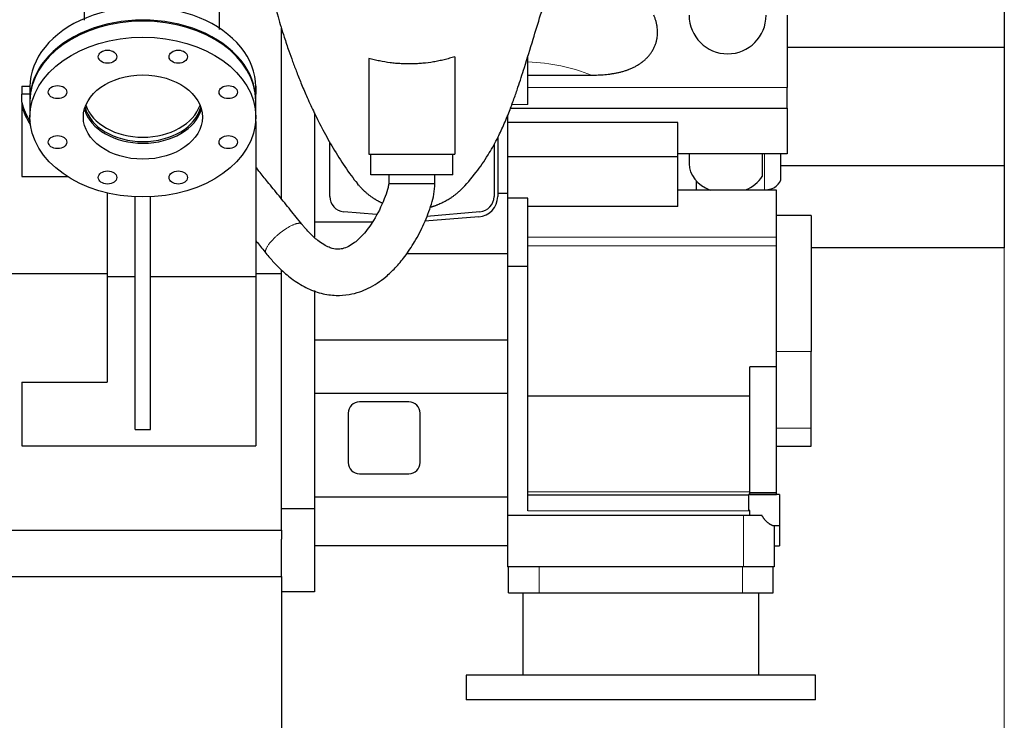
# Model space of a CAD drawing. Header units: inches. Extents: x 0 to 20790, y -12 to 14700.
# Tile 430 of 436: x 18812 to 19771, y 9289 to 9972. Entities that reach past the tile are written whole.
import ezdxf

# ---------------------------------------------------------------- set-up
doc = ezdxf.new("R2010")
doc.units = ezdxf.units.IN
doc.layers.add('1', color=7, linetype='Continuous', true_color=0xffffff)
doc.layers.add('254', color=7, linetype='Continuous', true_color=0xffffff)
doc.styles.add('latin_extended', font='simplex.shx')
doc.dimstyles.get("Standard").update_dxf_attribs({"dimtxt": 0.18, "dimasz": 0.18, "dimexe": 0.18, "dimexo": 0.0625, "dimgap": 0.09, "dimtad": 0, "dimtih": 1, "dimtoh": 1, "dimdec": 4, "dimzin": 0, "dimdsep": 46, "dimtxsty": 'Standard', "dimcen": 0.09, "dimadec": 0, "dimazin": 0, "dimtfac": 1, "dimtdec": 4, "dimtofl": 0, "dimtmove": 0, "dimatfit": 3, "dimfxl": 1, "dimtolj": 1, "dimtzin": 0, "dimarcsym": 0})

# ---------------------------------------------------------------- blocks, each defined once
blk = doc.blocks.new('_U1')
at = {"layer": '254', "color": 3, "linetype": 'Continuous', "lineweight": 13, "transparency": 16777216}
for p, q in [((19067.1, 9564.46), (19067.1, 8111.82)), ((14417.1, 9439.46), (14417.1, 8111.82)), ((14539.6, 8146.82), (18944.6, 8146.82))]:
    blk.add_line(p, q, dxfattribs=at)
at = {"layer": '254', "color": 3, "transparency": 16777216}
for points in [[(14539.6, 8167.23), (14539.6, 8126.4), (14417.1, 8146.82)], [(18944.6, 8126.4), (18944.6, 8167.23), (19067.1, 8146.82)]]:
    blk.add_solid(points, dxfattribs=at)
at = {"layer": 'Defpoints', "color": 0, "transparency": 16777216}
for p in [(19067.1, 9599.46), (14417.1, 9474.46), (19067.1, 8146.82)]:
    blk.add_point(p, dxfattribs=at)
at = {"layer": '254', "color": 2, "lineweight": 13, "transparency": 16777216, "insert": (16526.26, 8330.57), "char_height": 122.5, "attachment_point": 1, "style": 'latin_extended'}
blk.add_mtext('\\A1;4650', dxfattribs=at)
blk = doc.blocks.new('_U4')
at = {"layer": '254', "color": 3, "linetype": 'Continuous', "lineweight": 13, "transparency": 16777216}
for p, q in [((19771.1, 9909.62), (19771.1, 8111.82)), ((19067.1, 9689.46), (19067.1, 8111.82)), ((19189.6, 8146.82), (19648.6, 8146.82))]:
    blk.add_line(p, q, dxfattribs=at)
at = {"layer": '254', "color": 3, "transparency": 16777216}
for points in [[(19189.6, 8167.23), (19189.6, 8126.4), (19067.1, 8146.82)], [(19648.6, 8126.4), (19648.6, 8167.23), (19771.1, 8146.82)]]:
    blk.add_solid(points, dxfattribs=at)
at = {"layer": 'Defpoints', "color": 0, "transparency": 16777216}
for p in [(19771.1, 9944.62), (19067.1, 9724.46), (19771.1, 8146.82)]:
    blk.add_point(p, dxfattribs=at)
at = {"layer": '254', "color": 2, "lineweight": 13, "transparency": 16777216, "insert": (19258.68, 8330.57), "char_height": 122.5, "attachment_point": 1, "style": 'latin_extended'}
blk.add_mtext('\\A1;704', dxfattribs=at)

msp = doc.modelspace()

# ---------------------------------------------------------------- linework, layer by layer
at = {"layer": '1', "color": 2, "linetype": 'Continuous', "lineweight": 25}
for p, q in [((19771.097, 10023.463), (19771.097, 9944.625)), ((19559.597, 9975.833), (19559.597, 9905.37)), ((19067.097, 9797.014), (19067.097, 9963.228)), ((19235.892, 9935.497), (19235.892, 9840.463)), ((19307.097, 9888.875), (19307.097, 9935.511)), ((19771.097, 9944.625), (19559.598, 9944.625)), ((19771.097, 9944.625), (19771.097, 9829.13)), ((19152.097, 9933.851), (19152.097, 9840.463)), ((19307.097, 9917.583), (19368.924, 9917.583)), ((18814.097, 9906.884), (18822.104, 9906.884)), ((18814.097, 9906.884), (18814.097, 9899.107)), ((19042.091, 9906.884), (19042.197, 9906.884)), ((19042.197, 9906.884), (19042.197, 9899.107)), ((18814.097, 9891.174), (18814.097, 9899.107)), ((18822.098, 9899.107), (18814.097, 9899.107)), ((18822.097, 9906.064), (18822.097, 9893.336)), ((19042.097, 9893.336), (19042.097, 9906.064)), ((19042.197, 9899.107), (19042.097, 9899.107)), ((19042.197, 9872.365), (19042.197, 9899.107)), ((19559.597, 9885.316), (19559.597, 9905.37)), ((18814.097, 9891.174), (18814.097, 9888.336)), ((18814.097, 9888.336), (18814.097, 9818.747)), ((18822.097, 9892.276), (18822.097, 9876.719)), ((19042.097, 9876.719), (19042.097, 9892.276)), ((19099.097, 9880.71), (19099.097, 9759.736)), ((19287.097, 9877.688), (19287.097, 9802.463)), ((19290.142, 9885.316), (19559.597, 9885.316)), ((19559.597, 9885.316), (19559.597, 9840.943)), ((19042.197, 9872.365), (19042.197, 9869.528)), ((19042.197, 9869.528), (19042.197, 9721.573)), ((19453.097, 9871.51), (19287.097, 9871.51)), ((19453.097, 9838.148), (19453.097, 9871.51)), ((19114.097, 9799.463), (19114.097, 9852.371)), ((19274.097, 9850.177), (19274.097, 9799.463)), ((19277.653, 9856.693), (19277.653, 9799.463)), ((19152.097, 9840.463), (19235.892, 9840.463)), ((19154.097, 9820.463), (19154.097, 9840.463)), ((19234.097, 9820.463), (19234.097, 9840.463)), ((19559.597, 9840.943), (19453.097, 9840.943)), ((19464.097, 9840.944), (19464.097, 9831.363)), ((19535.369, 9840.943), (19535.369, 9818.877)), ((19553.597, 9818.134), (19553.597, 9840.944)), ((19453.097, 9838.148), (19287.097, 9838.148)), ((19453.097, 9789.729), (19453.097, 9838.148)), ((19234.097, 9820.463), (19154.097, 9820.463)), ((19771.097, 9829.13), (19553.601, 9829.13)), ((19771.097, 9829.13), (19771.097, 9749.463)), ((18814.097, 9818.747), (18858.758, 9818.747)), ((19471.097, 9814.65), (19471.097, 9805.708)), ((18897.197, 9802.955), (18897.197, 9721.573)), ((19287.097, 9802.463), (19277.653, 9802.463)), ((19287.097, 9802.463), (19287.097, 9743.463)), ((19549.097, 9805.708), (19453.098, 9805.708)), ((19518.899, 9805.877), (19537.597, 9805.877)), ((19549.097, 9759.788), (19549.097, 9805.708)), ((18924.597, 9572.463), (18924.597, 9799.118)), ((18939.597, 9572.463), (18939.597, 9799.118)), ((19307.097, 9797.675), (19287.097, 9797.675)), ((19307.097, 9731.701), (19307.097, 9797.675)), ((19159.543, 9781.742), (19127.79, 9784.52)), ((19260.405, 9784.52), (19208.538, 9779.982)), ((19453.097, 9789.729), (19307.097, 9789.729)), ((19155.497, 9774.463), (19099.097, 9774.463)), ((19259.169, 9779.521), (19206.862, 9775.544)), ((19583.097, 9780.894), (19549.097, 9780.894)), ((19583.097, 9780.894), (19583.097, 9648.441)), ((19549.097, 9751.417), (19549.097, 9759.788)), ((19287.097, 9743.463), (19188.806, 9743.463)), ((19287.097, 9743.463), (19287.097, 9659.463)), ((19549.097, 9633.55), (19549.097, 9751.417)), ((19771.097, 9749.463), (19583.099, 9749.463)), ((18447.049, 9724.463), (18897.154, 9724.463)), ((19042.176, 9724.463), (19067.097, 9724.463)), ((19067.097, 9724.463), (19067.097, 9727.916)), ((19067.097, 9474.463), (19067.097, 9724.463)), ((19287.097, 9731.701), (19307.097, 9731.701)), ((19307.097, 9493.508), (19307.097, 9731.701)), ((18897.197, 9721.573), (18897.197, 9618.664)), ((18897.197, 9721.573), (18924.598, 9721.573)), ((18939.598, 9721.573), (19042.197, 9721.573)), ((19042.197, 9721.573), (19042.197, 9556.663)), ((19099.097, 9707.734), (19099.097, 9495.404)), ((19287.097, 9659.463), (19099.097, 9659.463)), ((19287.097, 9659.463), (19287.097, 9607.463)), ((19583.097, 9573.878), (19583.097, 9648.441)), ((19523.097, 9605.154), (19523.097, 9633.55)), ((19549.097, 9633.55), (19523.097, 9633.55)), ((19549.097, 9510.777), (19549.097, 9633.55)), ((18814.097, 9618.664), (18814.097, 9556.663)), ((18814.097, 9618.664), (18897.197, 9618.664)), ((19287.097, 9607.463), (19099.097, 9607.463)), ((19287.097, 9607.463), (19287.097, 9506.679)), ((19523.097, 9605.154), (19307.097, 9605.154)), ((19523.097, 9511.83), (19523.097, 9605.154)), ((19191.097, 9599.463), (19143.097, 9599.463)), ((19132.097, 9588.463), (19132.097, 9540.463)), ((19202.097, 9540.463), (19202.097, 9588.463)), ((18924.597, 9572.463), (18939.597, 9572.463)), ((19583.097, 9556.331), (19583.097, 9573.878)), ((18814.097, 9556.663), (19042.197, 9556.663)), ((19549.097, 9556.331), (19583.097, 9556.331)), ((19143.097, 9529.463), (19191.097, 9529.463)), ((19287.097, 9506.679), (19099.097, 9506.679)), ((19287.097, 9506.679), (19287.097, 9483.963)), ((19522.097, 9508.508), (19307.097, 9508.508)), ((19552.097, 9509.201), (19522.097, 9509.201)), ((19522.097, 9509.201), (19522.097, 9493.855)), ((19523.097, 9509.201), (19523.097, 9511.83)), ((19549.097, 9510.777), (19523.097, 9510.777)), ((19523.097, 9509.338), (19549.097, 9509.338)), ((19549.097, 9509.338), (19549.097, 9510.777)), ((19552.097, 9509.201), (19552.097, 9479.201)), ((19099.097, 9495.404), (19067.097, 9495.404)), ((19099.097, 9495.404), (19099.097, 9414.463)), ((19517.097, 9488.708), (19287.097, 9488.708)), ((19535.153, 9488.708), (19517.097, 9488.708)), ((19523.097, 9493.855), (19522.097, 9493.855)), ((19523.097, 9493.508), (19523.097, 9493.855)), ((19523.097, 9488.708), (19523.097, 9493.508)), ((19287.097, 9483.963), (19287.097, 9438.708)), ((19545.31, 9479.201), (19552.097, 9479.201)), ((19547.097, 9479.2), (19547.097, 9438.708)), ((19552.097, 9479.2), (19552.097, 9459.208)), ((14417.097, 9474.463), (19067.097, 9474.463)), ((19067.097, 9474.462), (19067.097, 9465.725)), ((19067.097, 9429.463), (19067.097, 9465.725)), ((19287.097, 9459.463), (19099.097, 9459.463)), ((19547.097, 9459.208), (19552.097, 9459.208)), ((19517.097, 9438.708), (19287.097, 9438.708)), ((19288.097, 9413.463), (19288.097, 9438.708)), ((19547.097, 9438.708), (19517.097, 9438.708)), ((19546.097, 9413.463), (19546.097, 9438.708)), ((14327.097, 9429.463), (19067.097, 9429.463)), ((19067.097, 9429.464), (19067.097, 9428.773)), ((19067.097, 9428.771), (19067.097, 8896.068)), ((19099.097, 9414.463), (19067.097, 9414.463)), ((19288.097, 9413.463), (19318.097, 9413.463)), ((19302.097, 9413.463), (19302.097, 9333.463)), ((19318.097, 9413.463), (19516.097, 9413.463)), ((19516.097, 9413.463), (19546.097, 9413.463)), ((19532.097, 9333.463), (19532.097, 9413.463)), ((19247.097, 9333.463), (19247.097, 9309.463)), ((19587.097, 9333.463), (19247.097, 9333.463)), ((19587.097, 9309.463), (19587.097, 9333.463)), ((19587.097, 9309.463), (19247.097, 9309.463))]:
    msp.add_line(p, q, dxfattribs=at)
at = {"layer": '1', "color": 110, "linetype": 'Continuous', "lineweight": 13}
for p, q in [((19559.597, 9905.37), (19307.097, 9905.37)), ((19307.097, 9888.875), (19291.46, 9888.875)), ((19537.597, 9840.943), (19537.597, 9805.877)), ((19549.097, 9759.788), (19307.097, 9759.788)), ((19549.097, 9751.417), (19307.097, 9751.417)), ((19583.097, 9648.441), (19549.097, 9648.441)), ((19583.097, 9573.878), (19549.097, 9573.878)), ((19523.097, 9511.83), (19307.097, 9511.83)), ((19523.097, 9493.508), (19307.097, 9493.508)), ((19517.097, 9488.708), (19517.097, 9438.708)), ((19318.097, 9413.463), (19318.097, 9438.708)), ((19516.097, 9413.463), (19516.097, 9438.708))]:
    msp.add_line(p, q, dxfattribs=at)
at = {"layer": '1', "color": 2, "linetype": 'Continuous', "lineweight": 25}
for centre, radius, start, end in [((19501.597, 9975.833), 37.5, 180, 0), ((19129.097, 9799.463), 15, 180, 265), ((19257.653, 9799.463), 20, 274.348114, 0), ((19259.097, 9799.463), 15, 275, 0), ((19143.097, 9588.463), 11, 90, 180), ((19191.097, 9588.463), 11, 0, 90), ((19143.097, 9540.463), 11, 180, 270), ((19191.097, 9540.463), 11, 270, 0)]:
    msp.add_arc(centre, radius, start, end, dxfattribs=at)
for centre, major_axis, ratio, start_param, end_param in [((18932.097, 9906.064), (110, 0), 0.7071077, 0, 3.1415927), ((18932.097, 9893.336), (110, 0), 0.7071077, 0, 3.1415927), ((18932.097, 9892.276), (-110, 0), 0.7071068, 3.1415927, 6.2831853), ((18932.197, 9906.164), (-120, 0), 0.7047407, 0.1781869, 0.4128759), ((18932.197, 9903.326), (-120, 0), 0.7047407, 0.1781869, 0.4209714), ((18932.097, 9897.55), (-57.15, 0), 0.7071077, 0.2306125, 2.9108819), ((18932.097, 9892.276), (58, 0), 0.7071068, 3.3448144, 6.0924317), ((18932.097, 9893.336), (-57.15, 0), 0.7071077, 0.1699405, 1.5707963), ((18932.097, 9893.336), (-57.15, 0), 0.7071077, 1.5707963, 2.9716521), ((18932.197, 9903.326), (-120, 0), 0.7047407, 2.7153406, 2.7304548), ((19501.597, 9831.363), (-37.5, 0), 0.7660444, 6.2831171, 7.3873101), ((19501.597, 9831.363), (-37.5, 0), 0.7660444, 2.0503228, 2.6919245), ((19537.597, 9818.134), (-16, 0), 0.7660444, 1.5707963, 3.1415927)]:
    msp.add_ellipse(centre, major_axis=major_axis, ratio=ratio, start_param=start_param, end_param=end_param, dxfattribs=at)
for centre, major_axis in [((18932.097, 9876.719), (-110, 0)), ((18897.656, 9935.515), (9, 0)), ((18966.539, 9935.515), (9, 0)), ((18932.097, 9876.719), (58, 0)), ((18848.948, 9901.073), (9, 0)), ((19015.246, 9901.073), (9, 0)), ((18848.948, 9852.365), (9, 0)), ((19015.246, 9852.365), (9, 0)), ((18897.656, 9817.924), (9, 0)), ((18966.539, 9817.924), (9, 0))]:
    msp.add_ellipse(centre, major_axis=major_axis, ratio=0.7071068, dxfattribs=at)
at = {"layer": '1', "color": 110, "linetype": 'Continuous', "lineweight": 13}
msp.add_ellipse((19299.216, 9846.923), major_axis=(130.167, 0), ratio=0.6427876, start_param=1.0056615, end_param=1.51021, dxfattribs=at)
at = {"layer": '1', "color": 2, "linetype": 'Continuous', "lineweight": 25}
for points, knots in [([(18874.947, 10045.87), (18874.947, 10034.536), (18874.947, 10012.356), (18874.947, 9987.488), (18874.947, 9974.129), (18874.947, 9971.046)], [0, 0, 0, 0, 0.4336513, 0.8673027, 1, 1, 1, 1]), ([(19049.097, 10034.463), (19051.368, 10022.883), (19055.901, 10002.274), (19063.087, 9975.869), (19069.126, 9956.307), (19073.907, 9942.112), (19077.974, 9930.751), (19082.126, 9919.766), (19086.881, 9907.904), (19092.512, 9894.733), (19099.457, 9879.702), (19107.915, 9863.018), (19117.944, 9845.221), (19129.412, 9827.236), (19137.027, 9816.868), (19140.965, 9812.026)], [0, 0, 0, 0, 0.1089526, 0.2001072, 0.2715895, 0.322167, 0.362555, 0.4046351, 0.4535022, 0.5098997, 0.5775466, 0.658847, 0.7556021, 0.8692143, 1, 1, 1, 1]), ([(19241.852, 9806.052), (19246.974, 9811.107), (19256.042, 9821.468), (19267.779, 9838.496), (19276.58, 9854.103), (19283.52, 9868.683), (19288.874, 9881.716), (19293.433, 9894.034), (19298.265, 9908.07), (19304.298, 9926.84), (19311.496, 9950.399), (19319.618, 9976.826), (19328.343, 10004.197), (19335.272, 10023.939), (19339.097, 10034.463)], [0, 0, 0, 0, 0.1186769, 0.2178482, 0.2984807, 0.3629295, 0.4282656, 0.4826277, 0.532009, 0.6122991, 0.7195118, 0.8041174, 0.897659, 1, 1, 1, 1]), ([(19006.597, 9961.834), (19006.597, 9963.152), (19006.597, 9968.426), (19006.597, 9977.654), (19006.597, 9989.517), (19006.597, 10001.374), (19006.597, 10009.275), (19006.597, 10013.222)], [0, 0, 0, 0, 0.0769807, 0.3078497, 0.5387187, 0.7695877, 1, 1, 1, 1]), ([(19368.924, 9917.583), (19371.125, 9917.583), (19373.319, 9917.621), (19377.691, 9917.792), (19379.868, 9917.925), (19383.12, 9918.212), (19384.201, 9918.321), (19386.358, 9918.573), (19387.433, 9918.714), (19389.579, 9919.032), (19390.648, 9919.208), (19392.781, 9919.598), (19393.844, 9919.813), (19395.963, 9920.282), (19397.018, 9920.538), (19399.122, 9921.095), (19400.17, 9921.396), (19402.256, 9922.049), (19403.295, 9922.401), (19404.588, 9922.875), (19404.975, 9923.02), (19405.362, 9923.169), (19405.619, 9923.269), (19405.748, 9923.32), (19406.39, 9923.575), (19406.899, 9923.785), (19408.415, 9924.434), (19409.409, 9924.893), (19411.364, 9925.865), (19412.324, 9926.379), (19414.207, 9927.464), (19415.13, 9928.036), (19416.486, 9928.94), (19416.933, 9929.249), (19417.596, 9929.725), (19417.926, 9929.967), (19418.252, 9930.212), (19418.469, 9930.377), (19418.577, 9930.46), (19419.548, 9931.211), (19420.378, 9931.904), (19421.974, 9933.342), (19422.739, 9934.087), (19424.203, 9935.63), (19424.901, 9936.428), (19426.229, 9938.078), (19426.858, 9938.931), (19427.747, 9940.254), (19428.035, 9940.703), (19428.382, 9941.272), (19428.451, 9941.387), (19428.588, 9941.616), (19428.79, 9941.961), (19428.986, 9942.308), (19429.626, 9943.47), (19430.091, 9944.415), (19430.93, 9946.332), (19431.305, 9947.306), (19431.964, 9949.281), (19432.248, 9950.284), (19432.607, 9951.809), (19432.715, 9952.321), (19432.86, 9953.094), (19432.905, 9953.353), (19432.969, 9953.743), (19432.99, 9953.873), (19433.029, 9954.133), (19433.048, 9954.263), (19433.213, 9955.434), (19433.312, 9956.474), (19433.417, 9958.553), (19433.424, 9959.592), (19433.349, 9961.668), (19433.267, 9962.706), (19433.08, 9964.262), (19433.007, 9964.781), (19432.902, 9965.429), (19432.88, 9965.558), (19432.835, 9965.817), (19432.812, 9965.947), (19432.741, 9966.335), (19432.691, 9966.593), (19432.429, 9967.881), (19432.179, 9968.899), (19431.602, 9970.916), (19431.276, 9971.913), (19430.55, 9973.888), (19430.15, 9974.866), (19429.715, 9975.833)], [0, 0, 0, 0, 0.0625, 0.0625, 0.125, 0.125, 0.15625, 0.15625, 0.1875, 0.1875, 0.21875, 0.21875, 0.25, 0.25, 0.28125, 0.28125, 0.3125, 0.3125, 0.34375, 0.34375, 0.3515625, 0.3554688, 0.3554688, 0.359375, 0.359375, 0.375, 0.375, 0.40625, 0.40625, 0.4375, 0.4375, 0.46875, 0.46875, 0.484375, 0.484375, 0.4921875, 0.4960938, 0.4960938, 0.5, 0.5, 0.53125, 0.53125, 0.5625, 0.5625, 0.59375, 0.59375, 0.625, 0.625, 0.640625, 0.640625, 0.6445313, 0.6445313, 0.6484375, 0.65625, 0.65625, 0.6875, 0.6875, 0.71875, 0.71875, 0.75, 0.75, 0.765625, 0.765625, 0.7734375, 0.7734375, 0.7773437, 0.7773437, 0.78125, 0.78125, 0.8125, 0.8125, 0.84375, 0.84375, 0.875, 0.875, 0.890625, 0.890625, 0.8945312, 0.8945312, 0.8984375, 0.8984375, 0.90625, 0.90625, 0.9375, 0.9375, 0.96875, 0.96875, 1, 1, 1, 1]), ([(19235.892, 9935.497), (19234.194, 9934.941), (19230.79, 9933.899), (19225.653, 9932.538), (19222.208, 9931.763), (19218.755, 9931.052), (19217.023, 9930.728), (19211.814, 9929.855), (19208.322, 9929.401), (19203.056, 9928.912), (19201.295, 9928.781), (19197.765, 9928.584), (19195.996, 9928.517), (19193.334, 9928.465), (19192.446, 9928.456), (19190.666, 9928.454), (19189.776, 9928.46), (19188.661, 9928.479), (19188.437, 9928.483), (19187.991, 9928.492), (19187.323, 9928.508), (19185.764, 9928.555), (19184.431, 9928.614), (19181.767, 9928.755), (19179.997, 9928.883), (19176.465, 9929.201), (19174.703, 9929.392), (19169.434, 9930.062), (19165.94, 9930.638), (19160.727, 9931.696), (19157.262, 9932.465), (19153.815, 9933.367), (19152.097, 9933.851)], [0, 0, 0, 0, 0.0625, 0.125, 0.1875, 0.1875, 0.25, 0.25, 0.375, 0.375, 0.4375, 0.4375, 0.5, 0.5, 0.53125, 0.53125, 0.5625, 0.5625, 0.5703125, 0.5703125, 0.578125, 0.59375, 0.625, 0.625, 0.6875, 0.6875, 0.75, 0.75, 0.875, 0.875, 0.9375, 1, 1, 1, 1]), ([(19086.986, 9772.407), (19083.265, 9777.009), (19075.826, 9786.208), (19064.669, 9800.006), (19054.444, 9812.651), (19046.954, 9821.914), (19043.182, 9826.579), (19042.198, 9827.796)], [0, 0, 0, 0, 0.2492333, 0.4982809, 0.7473285, 0.934114, 1, 1, 1, 1]), ([(19171.597, 9820.464), (19171.597, 9819.209), (19171.597, 9816.378), (19171.597, 9813.547), (19171.597, 9811.971)], [0, 0, 0, 0, 0.4431884, 1, 1, 1, 1]), ([(19051.966, 9744.149), (19053.177, 9742.646), (19055.617, 9739.723), (19060.082, 9734.71), (19066.926, 9727.687), (19077.1, 9718.909), (19090.521, 9710.415), (19105.271, 9704.729), (19119.645, 9702.666), (19132.314, 9703.538), (19142.763, 9706.227), (19155.155, 9711.361), (19166.914, 9719.228), (19178.403, 9730.177), (19187.921, 9741.509), (19197.422, 9755.833), (19206.276, 9772.899), (19212.28, 9788.552), (19215.779, 9801.734), (19216.467, 9808.464), (19216.597, 9811.946)], [0, 0, 0, 0, 0.0240598, 0.047537, 0.0839361, 0.1469986, 0.2164565, 0.2846376, 0.3471473, 0.4006267, 0.4458195, 0.4836444, 0.5699571, 0.6226889, 0.682398, 0.7541451, 0.8351138, 0.9182806, 0.9583182, 1, 1, 1, 1]), ([(19171.597, 9811.971), (19171.597, 9811.964), (19171.597, 9811.957), (19171.597, 9811.977), (19171.598, 9811.994), (19171.598, 9812.028), (19171.599, 9812.062), (19171.599, 9812.09), (19171.6, 9812.11), (19171.599, 9812.09), (19171.588, 9811.939), (19171.515, 9811.301), (19171.173, 9809.337), (19169.913, 9804.351), (19165.761, 9792.522), (19158.08, 9777.295), (19147.882, 9763.207), (19139.345, 9755.043), (19132.372, 9750.496), (19126.907, 9748.426), (19120.975, 9747.819), (19115.298, 9749.019), (19109.241, 9751.811), (19102.559, 9756.241), (19096.246, 9761.942), (19091.499, 9767.062), (19088.836, 9770.151), (19087.612, 9771.634), (19086.986, 9772.407)], [0, 0, 0, 0, 0.0000747, 0.0001467, 0.0002881, 0.0005267, 0.0008399, 0.0010639, 0.0011785, 0.001396, 0.0017122, 0.0045534, 0.0146832, 0.0432816, 0.1114539, 0.2776545, 0.4042699, 0.4903124, 0.546947, 0.6069909, 0.652727, 0.7162589, 0.7609307, 0.8195775, 0.9082176, 0.9569571, 0.9777952, 1, 1, 1, 1]), ([(19165.167, 9792.923), (19164.854, 9793.07), (19164.224, 9793.372), (19163.284, 9793.84), (19162.347, 9794.326), (19161.418, 9794.826), (19160.496, 9795.34), (19159.582, 9795.87), (19158.675, 9796.413), (19157.776, 9796.972), (19156.394, 9797.86), (19154.557, 9799.116), (19152.307, 9800.794), (19150.13, 9802.562), (19148.027, 9804.42), (19146.001, 9806.365), (19144.055, 9808.392), (19142.379, 9810.289), (19141.366, 9811.52), (19140.955, 9812.036)], [0, 0, 0, 0, 0.0333929, 0.06731, 0.1012213, 0.1351353, 0.1690601, 0.2030039, 0.236975, 0.2709816, 0.3050318, 0.3953892, 0.4855109, 0.5755508, 0.6656633, 0.7560025, 0.8463285, 0.9364345, 1, 1, 1, 1]), ([(19241.856, 9806.056), (19241.297, 9805.505), (19240.053, 9804.319), (19238.065, 9802.562), (19235.888, 9800.794), (19233.638, 9799.116), (19231.461, 9797.628), (19229.375, 9796.314), (19227.398, 9795.159), (19225.385, 9794.072), (19223.336, 9793.054), (19221.251, 9792.105), (19219.507, 9791.38), (19218.123, 9790.845), (19217.114, 9790.472), (19216.101, 9790.115), (19215.085, 9789.775), (19214.066, 9789.452), (19213.221, 9789.199), (19212.716, 9789.054), (19212.553, 9789.007)], [0, 0, 0, 0, 0.0686672, 0.1505035, 0.2322798, 0.3141364, 0.3962129, 0.4631554, 0.5299564, 0.596692, 0.6634382, 0.7302713, 0.7972669, 0.8287649, 0.8601785, 0.8915153, 0.9227829, 0.9539889, 0.9851409, 1, 1, 1, 1]), ([(19042.197, 9756.23), (19042.66, 9755.657), (19045.916, 9751.63), (19049.173, 9747.603), (19051.966, 9744.149)], [0, 0, 0, 0, 0.1421919, 1, 1, 1, 1]), ([(19545.371, 9479.201), (19545.286, 9479.201), (19545.198, 9479.207), (19545.077, 9479.223), (19545.047, 9479.227), (19544.986, 9479.238), (19544.955, 9479.243), (19544.862, 9479.262), (19544.798, 9479.277), (19544.605, 9479.328), (19544.472, 9479.371), (19544.198, 9479.475), (19543.916, 9479.595), (19543.468, 9479.825), (19543.154, 9480.01), (19542.954, 9480.136), (19542.913, 9480.161), (19542.832, 9480.213), (19542.71, 9480.293), (19542.586, 9480.376), (19542.337, 9480.547), (19542, 9480.789), (19541.655, 9481.057), (19541.132, 9481.477), (19540.775, 9481.782), (19540.32, 9482.194), (19540.229, 9482.278), (19540.046, 9482.449), (19539.954, 9482.536), (19539.678, 9482.801), (19539.31, 9483.164), (19538.942, 9483.548), (19538.575, 9483.942), (19538.392, 9484.144), (19538.028, 9484.559), (19537.846, 9484.771), (19537.486, 9485.208), (19537.307, 9485.431), (19536.952, 9485.891), (19536.776, 9486.127), (19536.559, 9486.43), (19536.516, 9486.491), (19536.43, 9486.614), (19536.387, 9486.676), (19536.259, 9486.862), (19536.175, 9486.988), (19535.925, 9487.37), (19535.763, 9487.629), (19535.449, 9488.16), (19535.298, 9488.431), (19535.153, 9488.708)], [0, 0, 0, 0, 0.0367713, 0.0367713, 0.0488116, 0.0488116, 0.060852, 0.060852, 0.0849327, 0.0849327, 0.1330941, 0.1330941, 0.1812556, 0.229417, 0.2775784, 0.2775784, 0.2896188, 0.2896188, 0.3016592, 0.3257399, 0.3257399, 0.3739013, 0.4220628, 0.4220628, 0.5183856, 0.5183856, 0.5424663, 0.5424663, 0.5665471, 0.5665471, 0.6147085, 0.6628699, 0.6628699, 0.7110314, 0.7110314, 0.7591928, 0.7591928, 0.8073543, 0.8073543, 0.8555157, 0.8555157, 0.867556, 0.867556, 0.8795964, 0.8795964, 0.9036771, 0.9036771, 0.9518386, 0.9518386, 1, 1, 1, 1])]:
    msp.add_open_spline(points, degree=3, knots=knots, dxfattribs=at)
msp.add_open_spline([(19216.597, 9811.946), (19216.597, 9816.205), (19216.597, 9820.464)], degree=2, dxfattribs=at)
msp.add_rational_spline([(19171.597, 9811.971), (19171.601, 9811.97), (19172.469, 9811.969), (19174.127, 9811.967), (19176.103, 9811.965)], [0.996085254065, 0.99910327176, 1.0066556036, 1.01661171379, 1.01661171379], degree=4, dxfattribs=at)
msp.add_rational_spline([(19176.103, 9811.965), (19180.878, 9811.96), (19190.403, 9811.953), (19201.242, 9811.948), (19211.334, 9811.944), (19214.86, 9811.944), (19216.604, 9811.944), (19216.597, 9811.946)], [1.01661171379, 1.01661171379, 0.958470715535, 1.01661171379, 1.01661171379, 0.996629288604, 0.991808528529, 0.996087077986], degree=4, knots=[0, 0, 0, 0, 0, 0.6304177, 0.6304177, 0.6304177, 1, 1, 1, 1, 1], dxfattribs=at)
at = {"layer": '1', "color": 110, "linetype": 'Continuous', "lineweight": 13}
msp.add_rational_spline([(19086.963, 9772.437), (19085.494, 9774.235), (19080.862, 9774.127), (19072.976, 9769.434), (19067.144, 9765.022)], [1.01489919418, 1.00531727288, 0.966952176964, 1.01661171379, 1.01661171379], degree=4, dxfattribs=at)
msp.add_rational_spline([(19067.144, 9765.022), (19060.833, 9760.249), (19052.863, 9752.715), (19050.803, 9747.16), (19051.686, 9744.606), (19051.761, 9744.445), (19051.853, 9744.294), (19051.961, 9744.155)], [1.01661171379, 1.01661171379, 0.958470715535, 1.01661171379, 1.01661171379, 1.01631655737, 1.01578933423, 1.01508414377], degree=4, knots=[0, 0, 0, 0, 0, 0.9334889, 0.9334889, 0.9334889, 1, 1, 1, 1, 1], dxfattribs=at)

# ---------------------------------------------------------------- dimensions: what is measured, and where the dimension line sits
at = {"layer": '254', "color": 2, "linetype": 'Continuous', "lineweight": 13}
for base, p1, p2, picture, middle in [((19771.097, 8146.817), (19067.097, 9724.463), (19771.097, 9944.625), '_U4', (19419.097, 8146.817)), ((19067.097, 8146.817), (14417.097, 9474.463), (19067.097, 9599.463), '_U1', (16742.097, 8146.817))]:
    dim = msp.add_linear_dim(base=base, p1=p1, p2=p2, dimstyle='Standard', override={"dimscale": 35, "dimtxt": 3.5, "dimasz": 3.5, "dimexe": 1, "dimexo": 1, "dimgap": 1.75, "dimtad": 1, "dimtih": 1, "dimtoh": 0, "dimdec": 2, "dimlfac": 1, "dimzin": 8, "dimdsep": 46, "dimlunit": 2, "dimtxsty": 'latin_extended', "dimsah": 1, "dimse1": 0, "dimse2": 0, "dimsd1": 0, "dimsd2": 0, "dimclrd": 3, "dimclre": 3, "dimclrt": 2, "dimtol": 0, "dimtm": -0.1, "dimtfac": 0.714286, "dimtdec": 3, "dimtofl": 1, "dimtmove": 0, "dimtzin": 8, "dimlwd": 13, "dimlwe": 13}, dxfattribs=at)
    dim.commit()
    dim.dimension.update_dxf_attribs({"geometry": picture, "text_midpoint": middle, "dimtype": 160})

doc.saveas('drawing.dxf')
